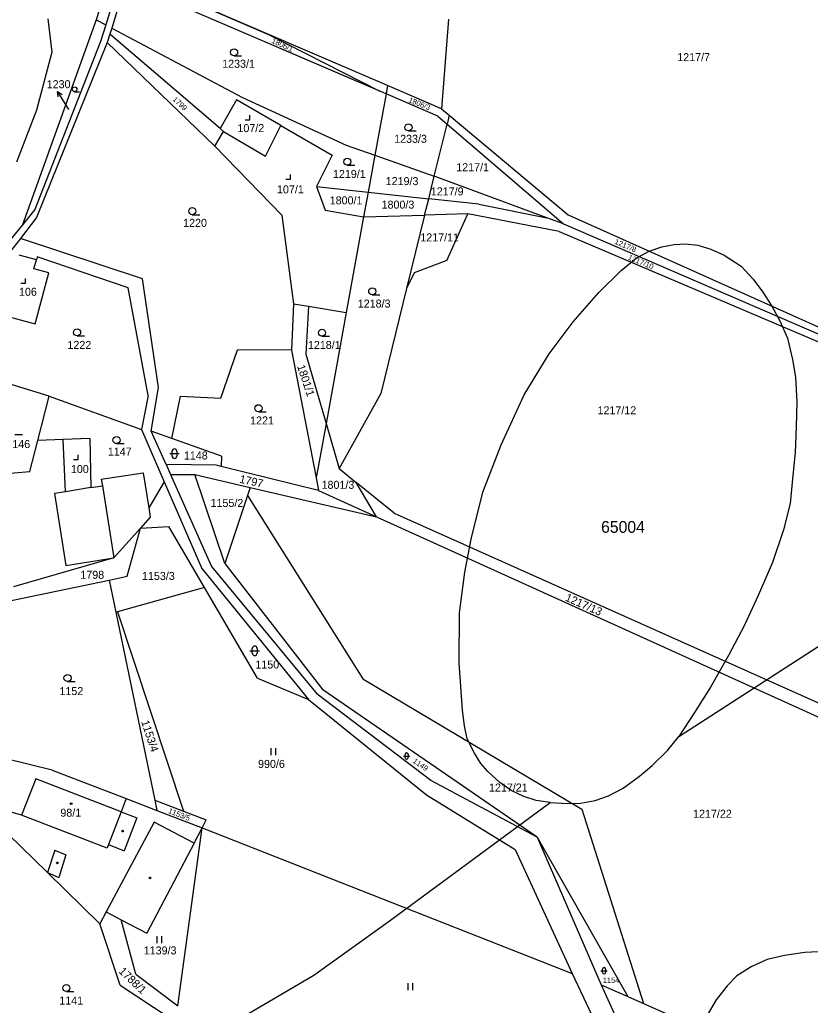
# Model space of a CAD drawing. Extents: x -546762 to -540209, y -1046851 to -1035694.
# Drawn here: x -543591.5 to -543423.7, y -1041617.8 to -1041408.5 of the extents above; entities that cross this region are included whole.
import ezdxf

# ---------------------------------------------------------------- set-up
doc = ezdxf.new("R2010")
doc.units = 0
for name, color, linetype in [('Vrstva 1', 7, 'Continuous'), ('Vrstva 16', 7, 'Continuous'), ('Vrstva 18', 7, 'Continuous'), ('Vrstva 19', 7, 'Continuous'), ('Vrstva 25', 7, 'Continuous'), ('Vrstva 3', 7, 'Continuous'), ('Vrstva 30', 7, 'Continuous'), ('Vrstva 37', 7, 'Continuous'), ('Vrstva 4', 7, 'Continuous'), ('Vrstva 52', 7, 'Continuous'), ('Vrstva 53', 7, 'Continuous'), ('Vrstva 6', 7, 'Continuous')]:
    doc.layers.add(name, color=color, linetype=linetype)

msp = doc.modelspace()

# ---------------------------------------------------------------- linework, layer by layer
at = {"layer": 'Vrstva 1'}
for points in [[(-543568.5, -1041393.94), (-543573.29, -1041409.58)], [(-543571.52, -1041396.44), (-543575.35, -1041408.53)], [(-543567.44, -1041395.21), (-543572.02, -1041410.25)], [(-543513.78, -1041424.24), (-543557.85, -1041405.3)], [(-543513.46, -1041422.47), (-543555.52, -1041404.4)], [(-543575.35, -1041408.53), (-543590.93, -1041452.02)], [(-543585.6, -1041408.27), (-543584.7, -1041415.35)], [(-543575.35, -1041408.53), (-543573.29, -1041409.58)], [(-543573.29, -1041409.58), (-543574.38, -1041413.14)], [(-543500.53, -1041408.37), (-543501.98, -1041427.41)], [(-543572.41, -1041411.52), (-543572.96, -1041413.34)], [(-543572.02, -1041410.25), (-543572.41, -1041411.52)], [(-543549.03, -1041431.58), (-543572.41, -1041411.52)], [(-543572.02, -1041410.25), (-543544.28, -1041425.04)], [(-543574.38, -1041413.14), (-543588.36, -1041448.83)], [(-543572.96, -1041413.34), (-543588.01, -1041450.48)], [(-543572.96, -1041413.34), (-543550.11, -1041435.32)], [(-543584.7, -1041415.35), (-543588.02, -1041427.68)], [(-543513.78, -1041424.24), (-543516.16, -1041437.26)], [(-543513.46, -1041422.47), (-543513.78, -1041424.24)], [(-543502.8, -1041428.96), (-543513.78, -1041424.24)], [(-543501.98, -1041427.41), (-543513.46, -1041422.47)], [(-543545.53, -1041425.51), (-543549.03, -1041431.58)], [(-543536.13, -1041430.93), (-543545.53, -1041425.51)], [(-543544.28, -1041425.04), (-543522.22, -1041435.11)], [(-543588.02, -1041427.68), (-543592.25, -1041438.73)], [(-543501.98, -1041427.41), (-543500.38, -1041428.75)], [(-543503.56, -1041441.74), (-543500.84, -1041430.64)], [(-543502.8, -1041428.96), (-543500.84, -1041430.64)], [(-543500.38, -1041428.75), (-543500.84, -1041430.64)], [(-543550.11, -1041435.32), (-543548.31, -1041432.2)], [(-543548.31, -1041432.2), (-543549.03, -1041431.58)], [(-543548.31, -1041432.2), (-543539.4, -1041437.48)], [(-543539.4, -1041437.48), (-543536.13, -1041430.93)], [(-543536.13, -1041430.93), (-543525.22, -1041437.23)], [(-543550.11, -1041435.32), (-543535.91, -1041449.97)], [(-543522.22, -1041435.11), (-543516.16, -1041437.26)], [(-543525.22, -1041437.23), (-543528.54, -1041443.9)], [(-543516.16, -1041437.26), (-543517.58, -1041445.1)], [(-543516.16, -1041437.26), (-543503.56, -1041441.74)], [(-543504.73, -1041446.51), (-543503.56, -1041441.74)], [(-543528.54, -1041443.9), (-543517.58, -1041445.1)], [(-543528.54, -1041443.9), (-543526.7, -1041448.91)], [(-543517.58, -1041445.1), (-543518.54, -1041450.39)], [(-543517.58, -1041445.1), (-543504.73, -1041446.51)], [(-543505.59, -1041450), (-543504.73, -1041446.51)], [(-543588.36, -1041448.83), (-543590.93, -1041452.02)], [(-543526.7, -1041448.91), (-543518.54, -1041450.39)], [(-543588.01, -1041450.48), (-543591.41, -1041454.94)], [(-543535.91, -1041449.97), (-543533.44, -1041468.81)], [(-543518.54, -1041450.39), (-543522.23, -1041470.66)], [(-543518.54, -1041450.39), (-543505.59, -1041450)], [(-543505.59, -1041450), (-543509.41, -1041465.57)], [(-543590.93, -1041452.02), (-543594.06, -1041455.9)], [(-543591.41, -1041454.94), (-543593.7, -1041457.94)], [(-543565.5, -1041463.53), (-543591.41, -1041454.94)], [(-543588.02, -1041459.47), (-543591.66, -1041458.49)], [(-543588.55, -1041461.43), (-543588.02, -1041459.47)], [(-543587.85, -1041458.82), (-543588.02, -1041459.47)], [(-543568.55, -1041465.45), (-543587.85, -1041458.82)], [(-543585.37, -1041462.28), (-543588.55, -1041461.43)], [(-543588.28, -1041473.08), (-543585.37, -1041462.28)], [(-543562.06, -1041486.64), (-543565.5, -1041463.53)], [(-543564.27, -1041488.29), (-543568.55, -1041465.45)], [(-543509.41, -1041465.57), (-543514.88, -1041487.88)], [(-543533.44, -1041468.81), (-543533.88, -1041478.67)], [(-543533.44, -1041468.81), (-543530.24, -1041469.34)], [(-543530.24, -1041469.34), (-543530.82, -1041479.5)], [(-543530.24, -1041469.34), (-543522.23, -1041470.66)], [(-543595.1, -1041471.24), (-543588.28, -1041473.08)], [(-543522.23, -1041470.66), (-543526.52, -1041494.25)], [(-543548.84, -1041488.84), (-543545.33, -1041478.63)], [(-543533.88, -1041478.67), (-543545.33, -1041478.63)], [(-543533.88, -1041478.67), (-543528.62, -1041505.81)], [(-543530.82, -1041479.5), (-543526.52, -1041494.25)], [(-543585.31, -1041488.48), (-543599.88, -1041483.97)], [(-543563.61, -1041495.91), (-543562.06, -1041486.64)], [(-543587.73, -1041497.86), (-543585.31, -1041488.48)], [(-543585.31, -1041488.48), (-543565.71, -1041495.54)], [(-543564.27, -1041488.29), (-543565.71, -1041495.54)], [(-543559.26, -1041497.45), (-543557.39, -1041488.43)], [(-543557.39, -1041488.43), (-543548.84, -1041488.84)], [(-543514.88, -1041487.88), (-543523.72, -1041503.84)], [(-543565.71, -1041495.54), (-543560.88, -1041506.67)], [(-543526.52, -1041494.25), (-543528.62, -1041505.81)], [(-543526.52, -1041494.25), (-543523.72, -1041503.84)], [(-543582.3, -1041497.65), (-543587.73, -1041497.86)], [(-543576.63, -1041497.44), (-543582.3, -1041497.65)], [(-543576.63, -1041497.44), (-543576.48, -1041507.88)], [(-543560.48, -1041502.95), (-543563.61, -1041495.91)], [(-543559.26, -1041497.45), (-543563.61, -1041495.91)], [(-543548.68, -1041501.2), (-543559.26, -1041497.45)], [(-543589.43, -1041504.42), (-543587.73, -1041497.86)], [(-543548.68, -1041501.2), (-543548.81, -1041503.39)], [(-543549.87, -1041503.13), (-543560.48, -1041502.95)], [(-543560.48, -1041502.95), (-543559.51, -1041505.12)], [(-543548.81, -1041503.39), (-543549.87, -1041503.13)], [(-543528.1, -1041508.48), (-543548.81, -1041503.39)], [(-543523.72, -1041503.84), (-543520.09, -1041506.78)], [(-543602.75, -1041505.58), (-543589.43, -1041504.42)], [(-543574.23, -1041506.11), (-543565.34, -1041504.7)], [(-543565.34, -1041504.7), (-543564.15, -1041512.2)], [(-543559.51, -1041505.12), (-543554.39, -1041505.1)], [(-543559.51, -1041505.12), (-543550.85, -1041524.61)], [(-543547.98, -1041523.97), (-543554.39, -1041505.1)], [(-543554.39, -1041505.1), (-543542.6, -1041507.84)], [(-543528.62, -1041505.81), (-543528.1, -1041508.48)], [(-543576.48, -1041507.88), (-543574.01, -1041507.49)], [(-543574.23, -1041506.11), (-543574.01, -1041507.49)], [(-543560.88, -1041506.67), (-543564.15, -1041512.2)], [(-543560.88, -1041506.67), (-543552.91, -1041525.04)], [(-543542.6, -1041507.84), (-543543.17, -1041509.54)], [(-543542.6, -1041507.84), (-543515.78, -1041514.07)], [(-543515.78, -1041514.07), (-543520.09, -1041506.78)], [(-543543.17, -1041509.54), (-543547.98, -1041523.97)], [(-543543.17, -1041509.54), (-543518.7, -1041548.48), (-543472.19, -1041576.19), (-543459.13, -1041617.45)], [(-543528.1, -1041508.48), (-543515.78, -1041514.07)], [(-543564.15, -1041512.2), (-543563.83, -1041514.18)], [(-543563.83, -1041514.18), (-543565.91, -1041516.49)], [(-543565.91, -1041516.49), (-543571.57, -1041522.8)], [(-543568.71, -1041526.71), (-543565.91, -1041516.49)], [(-543565.91, -1041516.49), (-543559.9, -1041516.12)], [(-543552.32, -1041529.1), (-543559.9, -1041516.12)], [(-543571.57, -1041522.8), (-543592.89, -1041528.94)], [(-543550.85, -1041524.61), (-543528.39, -1041551.78)], [(-543547.98, -1041523.97), (-543527.18, -1041550.79)], [(-543572.59, -1041527.52), (-543568.71, -1041526.71)], [(-543552.91, -1041525.04), (-543530.27, -1041552.86)], [(-543603.97, -1041534.05), (-543572.59, -1041527.52)], [(-543572.59, -1041527.52), (-543571.17, -1041534.36)], [(-543552.32, -1041529.1), (-543570.76, -1041534.25)], [(-543541.08, -1041548.36), (-543552.32, -1041529.1)], [(-543570.76, -1041534.25), (-543571.17, -1041534.36)], [(-543571.17, -1041534.36), (-543562.87, -1041574.24)], [(-543570.76, -1041534.25), (-543556.79, -1041576.58)], [(-543541.08, -1041548.36), (-543530.27, -1041552.86)], [(-543504.27, -1041570.11), (-543528.39, -1041551.78)], [(-543481.68, -1041582.09), (-543527.18, -1041550.79)], [(-543530.27, -1041552.86), (-543505.19, -1041573.13)], [(-543584.65, -1041567.91), (-543604.23, -1041563.05)], [(-543584.65, -1041567.91), (-543568.96, -1041573.94)], [(-543588.16, -1041569.71), (-543591.15, -1041577.45)], [(-543570.02, -1041576.71), (-543588.16, -1041569.71)], [(-543481.68, -1041582.09), (-543504.27, -1041570.11)], [(-543591.15, -1041577.45), (-543604.46, -1041573.6)], [(-543568.96, -1041573.94), (-543570.02, -1041576.71)], [(-543568.96, -1041573.94), (-543562.41, -1041576.46)], [(-543562.87, -1041574.24), (-543562.41, -1041576.46)], [(-543562.87, -1041574.24), (-543556.79, -1041576.58)], [(-543505.19, -1041573.13), (-543486.36, -1041584.71)], [(-543562.41, -1041576.46), (-543552.83, -1041580.14)], [(-543556.79, -1041576.58), (-543551.94, -1041578.44)], [(-543552.83, -1041580.14), (-543551.94, -1041578.44)], [(-543557.95, -1041617.98), (-543552.83, -1041580.14)], [(-543554.53, -1041583.38), (-543552.83, -1041580.14)], [(-543585.64, -1041589.64), (-543594, -1041581.46)], [(-543554.53, -1041583.38), (-543564.55, -1041602.52)], [(-543481.68, -1041582.09), (-543462.45, -1041615.99)], [(-543481.68, -1041582.09), (-543468.12, -1041613.49)], [(-543486.36, -1041584.71), (-543474.24, -1041611.09)], [(-543574.52, -1041600.5), (-543585.64, -1041589.64)], [(-543573.19, -1041598), (-543574.52, -1041600.5)], [(-543573.19, -1041598), (-543570.01, -1041599.66)], [(-543566.87, -1041611.19), (-543570.01, -1041599.66)], [(-543570.01, -1041599.66), (-543564.55, -1041602.52)], [(-543570.22, -1041613.57), (-543574.52, -1041600.5)], [(-543566.87, -1041611.19), (-543557.95, -1041617.98)], [(-543474.24, -1041611.09), (-543459.39, -1041642.58)], [(-543570.22, -1041613.57), (-543559.6, -1041620.56)], [(-543468.12, -1041613.49), (-543462.45, -1041615.99)], [(-543468.12, -1041613.49), (-543454.95, -1041642.46)], [(-543462.45, -1041615.99), (-543459.13, -1041617.45)], [(-543459.13, -1041617.45), (-543449.1, -1041621.88)]]:
    msp.add_lwpolyline(points, dxfattribs=at)
at = {"layer": 'Vrstva 16'}
msp.add_line((-543581.92, -1041426.3), (-543583.5, -1041423.75), dxfattribs=at)
for points in [[(-543583.4, -1041424.86), (-543583.5, -1041423.75), (-543582.55, -1041424.34)], [(-543581.15, -1041427.54), (-543581.92, -1041426.3)]]:
    msp.add_lwpolyline(points, dxfattribs=at)
at = {"layer": 'Vrstva 25'}
for p, q in [((-543546.04, -1041416.17), (-543544.44, -1041416.17)), ((-543579.9, -1041423.77), (-543578.83, -1041423.77)), ((-543509.02, -1041432.11), (-543507.42, -1041432.11)), ((-543522.01, -1041439.39), (-543520.41, -1041439.39)), ((-543554.92, -1041449.9), (-543553.32, -1041449.9)), ((-543516.71, -1041466.93), (-543515.11, -1041466.93)), ((-543579.37, -1041475.65), (-543577.77, -1041475.65)), ((-543527.39, -1041475.72), (-543525.79, -1041475.72)), ((-543540.86, -1041491.76), (-543539.26, -1041491.76)), ((-543592.57, -1041496.58), (-543590.97, -1041496.58)), ((-543571, -1041498.53), (-543569.4, -1041498.53)), ((-543559.7, -1041500.66), (-543557.7, -1041500.66)), ((-543559.2, -1041501.16), (-543559.2, -1041500.16)), ((-543558.2, -1041500.16), (-543558.2, -1041501.16)), ((-543542.67, -1041542.54), (-543540.67, -1041542.54)), ((-543542.17, -1041543.04), (-543542.17, -1041542.04)), ((-543541.17, -1041542.04), (-543541.17, -1041543.04)), ((-543581.4, -1041549.06), (-543579.8, -1041549.06)), ((-543538.15, -1041564.71), (-543538.15, -1041563.21)), ((-543537.15, -1041564.71), (-543537.15, -1041563.21)), ((-543509.74, -1041565.22), (-543509.74, -1041564.56)), ((-543509.07, -1041564.56), (-543509.07, -1041565.22)), ((-543510.08, -1041564.89), (-543508.74, -1041564.89)), ((-543562.4, -1041604.63), (-543562.4, -1041603.13)), ((-543561.4, -1041604.63), (-543561.4, -1041603.13)), ((-543468.16, -1041610.48), (-543466.82, -1041610.48)), ((-543467.82, -1041610.82), (-543467.82, -1041610.15)), ((-543467.16, -1041610.15), (-543467.16, -1041610.82)), ((-543509.07, -1041614.62), (-543509.07, -1041613.12)), ((-543508.07, -1041614.62), (-543508.07, -1041613.12)), ((-543581.64, -1041614.92), (-543580.04, -1041614.92))]:
    msp.add_line(p, q, dxfattribs=at)
for points in [[(-543543.68, -1041429.77), (-543542.68, -1041429.77), (-543542.68, -1041428.77)], [(-543535.03, -1041442.36), (-543534.03, -1041442.36), (-543534.03, -1041441.36)], [(-543591.29, -1041464.42), (-543590.29, -1041464.42), (-543590.29, -1041463.42)], [(-543580.13, -1041501.9), (-543579.13, -1041501.9), (-543579.13, -1041500.9)]]:
    msp.add_lwpolyline(points, dxfattribs=at)
for centre, radius in [((-543546.04, -1041415.42), 0.75), ((-543579.9, -1041423.27), 0.503), ((-543509.02, -1041431.36), 0.75), ((-543522.01, -1041438.64), 0.75), ((-543554.92, -1041449.15), 0.75), ((-543516.71, -1041466.18), 0.75), ((-543579.37, -1041474.9), 0.75), ((-543527.39, -1041474.97), 0.75), ((-543540.86, -1041491.01), 0.75), ((-543571, -1041497.78), 0.75), ((-543581.4, -1041548.31), 0.75), ((-543580.62, -1041575.01), 0.175), ((-543569.71, -1041580.83), 0.175), ((-543583.58, -1041587.58), 0.175), ((-543563.9, -1041590.77), 0.175), ((-543581.64, -1041614.17), 0.75)]:
    msp.add_circle(centre, radius, dxfattribs=at)
for centre, radius, start, end in [((-543558.7, -1041500.16), 0.5, 0, 180), ((-543558.7, -1041501.16), 0.5, 180, 0), ((-543541.67, -1041542.04), 0.5, 0, 180), ((-543541.67, -1041543.04), 0.5, 180, 0), ((-543509.41, -1041564.56), 0.335, 0, 180), ((-543509.41, -1041565.22), 0.335, 180, 0), ((-543467.49, -1041610.15), 0.335, 0, 180), ((-543467.49, -1041610.82), 0.335, 180, 0)]:
    msp.add_arc(centre, radius, start, end, dxfattribs=at)
at = {"layer": 'Vrstva 3'}
for points in [[(-543588.16, -1041569.71), (-543591.15, -1041577.45)], [(-543570.02, -1041576.71), (-543588.16, -1041569.71)], [(-543570.02, -1041576.71), (-543572.72, -1041583.7)], [(-543573.01, -1041584.45), (-543591.15, -1041577.45)], [(-543572.72, -1041583.7), (-543573.01, -1041584.45)]]:
    msp.add_lwpolyline(points, dxfattribs=at)
at = {"layer": 'Vrstva 30'}
for p, q in [((-543515.08, -1041423.68), (-543557.85, -1041405.3)), ((-543555.52, -1041404.4), (-543538.77, -1041411.6)), ((-543538.77, -1041411.6), (-543515.08, -1041423.68))]:
    msp.add_line(p, q, dxfattribs=at)
at = {"layer": 'Vrstva 37'}
msp.add_circle((-543580.62, -1041575.01), 0.175, dxfattribs=at)
at = {"layer": 'Vrstva 4'}
for points in [[(-543581.86, -1041508.74), (-543582.3, -1041497.65)], [(-543576.48, -1041507.88), (-543581.86, -1041508.74)], [(-543574.01, -1041507.49), (-543571.57, -1041522.8)], [(-543581.86, -1041508.74), (-543584.18, -1041509.11)], [(-543584.18, -1041509.11), (-543581.74, -1041524.42)], [(-543581.74, -1041524.42), (-543571.57, -1041522.8)], [(-543570.02, -1041576.71), (-543572.72, -1041583.7)], [(-543570.02, -1041576.71), (-543566.66, -1041578)], [(-543573.01, -1041584.45), (-543591.15, -1041577.45)], [(-543563.03, -1041578.93), (-543573.19, -1041598)], [(-543566.66, -1041578), (-543569.36, -1041585)], [(-543554.53, -1041583.38), (-543563.03, -1041578.93)], [(-543584.1, -1041584.88), (-543585.64, -1041589.64)], [(-543584.1, -1041584.88), (-543581.76, -1041585.89)], [(-543572.72, -1041583.7), (-543573.01, -1041584.45)], [(-543572.72, -1041583.7), (-543569.36, -1041585)], [(-543581.76, -1041585.89), (-543583.24, -1041590.66)], [(-543585.64, -1041589.64), (-543583.24, -1041590.66)]]:
    msp.add_lwpolyline(points, dxfattribs=at)
at = {"layer": 'Vrstva 52'}
for points in [[(-543478.92, -1041574.78), (-543481.9, -1041574.3), (-543484.53, -1041573.47), (-543487.23, -1041572.22), (-543489.65, -1041570.49), (-543492.14, -1041568.2), (-543493.66, -1041566.47), (-543494.98, -1041564.26), (-543496.57, -1041561.21), (-543497.12, -1041558.44), (-543497.56, -1041555.16), (-543498.28, -1041545.1), (-543498.16, -1041534.44), (-543497.07, -1041525.83), (-543495.74, -1041518.81), (-543493.2, -1041508.87), (-543489.32, -1041498.81), (-543484.48, -1041488.15), (-543479.15, -1041479.42), (-543474.06, -1041472.64), (-543468.61, -1041466.46), (-543463.89, -1041461.73), (-543460.69, -1041459.1), (-543457.92, -1041457.65), (-543455.22, -1041456.75), (-543452.59, -1041456.26), (-543450.24, -1041456.12), (-543447.61, -1041456.4)], [(-543447.61, -1041456.4), (-543444.84, -1041457.23), (-543442, -1041458.48), (-543438.4, -1041460.83), (-543435.84, -1041463.6), (-543433.77, -1041466.37), (-543431.9, -1041469.35), (-543430.17, -1041472.47), (-543428.58, -1041476.14), (-543427.47, -1041480.64), (-543426.85, -1041484.38), (-543426.57, -1041489.64), (-543426.71, -1041494.97), (-543426.92, -1041500.44), (-543427.4, -1041505.29), (-543428.02, -1041511.24), (-543429.42, -1041516.84), (-543431.73, -1041523.75), (-543434.75, -1041530.78), (-543437.66, -1041537.08), (-543441.05, -1041543.5), (-543444.93, -1041550.29), (-543448.32, -1041555.62), (-543451.59, -1041560.71)], [(-543451.59, -1041560.71), (-543414.27, -1041536.56), (-543393.71, -1041521.08), (-543379.94, -1041509.85), (-543367.43, -1041496.06)], [(-543478.92, -1041574.78), (-543475.32, -1041574.99), (-543472.49, -1041574.92), (-543469.37, -1041574.3), (-543466.53, -1041573.33), (-543463.42, -1041571.74), (-543459.96, -1041569.17), (-543457.26, -1041566.89), (-543454.01, -1041563.7), (-543451.59, -1041560.71)], [(-543604.74, -1041627.67), (-543602.28, -1041628.71), (-543598.89, -1041629.55), (-543593.2, -1041630.28), (-543587.75, -1041630.52), (-543581.45, -1041630.4), (-543575.88, -1041630.04), (-543569.1, -1041628.46), (-543560.98, -1041626.28), (-543552.63, -1041623.86), (-543545.03, -1041620.75), (-543529.14, -1041611.42), (-543512.82, -1041599.76), (-543478.92, -1041574.78)], [(-543395.27, -1041610.2), (-543399.84, -1041608.95), (-543404.96, -1041607.78), (-543411.53, -1041606.67), (-543419.15, -1041606.32), (-543424.89, -1041606.6), (-543429.18, -1041607.22), (-543432.85, -1041608.12), (-543436.24, -1041609.65), (-543439.29, -1041611.58), (-543441.36, -1041613.73), (-543443.71, -1041616.64), (-543445.37, -1041619.55), (-543446.41, -1041622.46), (-543447.04, -1041625.92), (-543447.98, -1041633.54)]]:
    msp.add_lwpolyline(points, dxfattribs=at)
at = {"layer": 'Vrstva 6'}
for points in [[(-543500.84, -1041430.64), (-543476.08, -1041451.87)], [(-543500.38, -1041428.75), (-543475.09, -1041449.93)], [(-543479.68, -1041450.54), (-543503.56, -1041441.74)], [(-543494.09, -1041447.68), (-543504.73, -1041446.51)], [(-543494.09, -1041447.68), (-543479.68, -1041450.54)], [(-543496.42, -1041449.72), (-543505.59, -1041450)], [(-543500.86, -1041459.62), (-543496.42, -1041449.72)], [(-543477.03, -1041453.44), (-543496.42, -1041449.72)], [(-543476.08, -1041451.87), (-543479.68, -1041450.54)], [(-543475.09, -1041449.93), (-543407.04, -1041480.43)], [(-543477.03, -1041453.44), (-543407.66, -1041483.01)], [(-543476.08, -1041451.87), (-543407.32, -1041481.58)], [(-543500.86, -1041459.62), (-543507.78, -1041462.24)], [(-543507.78, -1041462.24), (-543509.41, -1041465.57)], [(-543512.04, -1041513.3), (-543520.09, -1041506.78)], [(-543515.78, -1041514.07), (-543420.08, -1041557.49)], [(-543512.04, -1041513.3), (-543419.62, -1041554.62)], [(-543552.83, -1041580.14), (-543474.24, -1041611.09)]]:
    msp.add_lwpolyline(points, dxfattribs=at)

# ---------------------------------------------------------------- texts
at = {"layer": 'Vrstva 16'}
msp.add_text('1230', height=1.7, dxfattribs=at).set_placement((-543585.82, -1041423.03))
at = {"layer": 'Vrstva 18'}
for s, height, rotation, p in [('1806/1', 1.14, 335.4137, (-543538.19, -1041413.35)), ('1799', 1.14, 317.5769, (-543559.22, -1041425.54)), ('1806/3', 1.14, 337.8719, (-543509.12, -1041425.95)), ('1217/8', 1.14, 336.9324, (-543465.38, -1041456.05)), ('1217/10', 1.14, 337.6797, (-543462.52, -1041459.38)), ('1801/1', 1.7, 288.4859, (-543532.7, -1041482.08)), ('1797', 1.7, 347.5563, (-543545.01, -1041506.8)), ('1217/13', 1.7, 336.1078, (-543475.9, -1041531.83)), ('1153/4', 1.7, 288.067, (-543565.78, -1041557.59)), ('1149', 1.14, 325.8651, (-543508.22, -1041566.2)), ('1153/5', 1.14, 338.7799, (-543560.13, -1041576.95)), ('1788/1', 1.7, 316.2963, (-543570.66, -1041610.77))]:
    msp.add_text(s, height=height, rotation=rotation, dxfattribs=at).set_placement(p)
for s, height, p in [('1217/7', 1.7, (-543451.96, -1041417.29)), ('1233/1', 1.7, (-543548.57, -1041418.69)), ('1230', 0.1, (-543581.28, -1041427.54)), ('1233/3', 1.7, (-543512.06, -1041434.63)), ('1217/1', 1.7, (-543498.88, -1041440.67)), ('1219/1', 1.7, (-543525.05, -1041442.09)), ('1219/3', 1.7, (-543513.86, -1041443.62)), ('1217/9', 1.7, (-543504.28, -1041445.8)), ('1800/1', 1.7, (-543525.74, -1041447.71)), ('1800/3', 1.7, (-543514.73, -1041448.61)), ('1220', 1.7, (-543556.86, -1041452.48)), ('1217/11', 1.7, (-543506.51, -1041455.57)), ('1218/3', 1.7, (-543519.78, -1041469.63)), ('1222', 1.7, (-543581.42, -1041478.41)), ('1218/1', 1.7, (-543530.37, -1041478.42)), ('1217/12', 1.7, (-543468.89, -1041492.3)), ('1221', 1.7, (-543542.64, -1041494.46)), ('1146', 1.7, (-543594.39, -1041499.47)), ('1147', 1.7, (-543572.84, -1041501.06)), ('1148', 1.7, (-543556.7, -1041501.9)), ('1801/3', 1.7, (-543527.47, -1041508.13)), ('1155/2', 1.7, (-543551.04, -1041511.98)), ('1798', 1.7, (-543578.68, -1041527.24)), ('1153/3', 1.7, (-543565.59, -1041527.48)), ('1150', 1.7, (-543541.52, -1041546.3)), ('1152', 1.7, (-543583.12, -1041551.94)), ('990/6', 1.7, (-543540.95, -1041567.41)), ('1217/21', 1.7, (-543491.93, -1041572.43)), ('1217/22', 1.7, (-543448.6, -1041577.99)), ('1139/3', 1.7, (-543565.22, -1041607.03)), ('1154', 1.14, (-543467.76, -1041613.08)), ('1141', 1.7, (-543583.15, -1041617.68))]:
    msp.add_text(s, height=height, dxfattribs=at).set_placement(p)
at = {"layer": 'Vrstva 19'}
for s, p in [('107/2', (-543545.33, -1041432.36)), ('107/1', (-543536.93, -1041445.37)), ('106', (-543591.7, -1041467.13)), ('100', (-543580.69, -1041504.78)), ('98/1', (-543582.92, -1041577.77))]:
    msp.add_text(s, height=1.7, dxfattribs=at).set_placement(p)
at = {"layer": 'Vrstva 53'}
msp.add_text('65004', height=2.5, dxfattribs=at).set_placement((-543468.13, -1041517.47))

doc.saveas('drawing.dxf')
